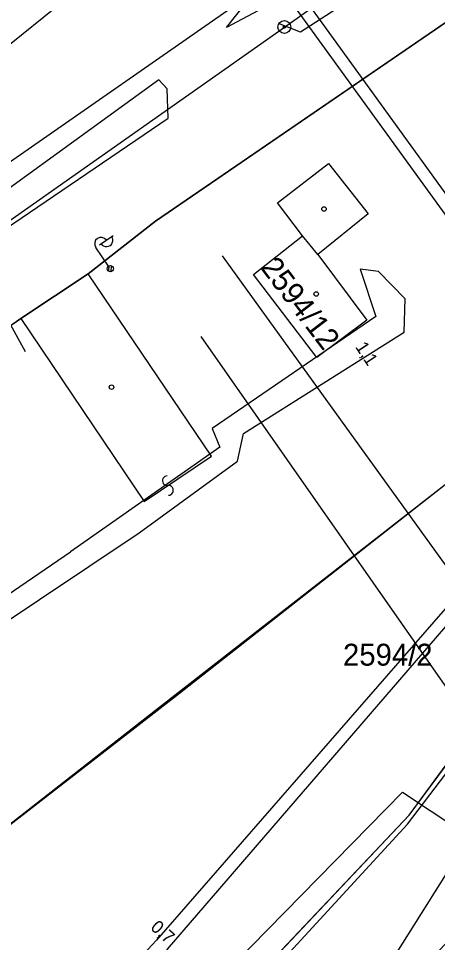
# Model space of a CAD drawing. Extents: x -469926 to -462499, y -1098642 to -1092733.
# Drawn here: x -463760.6 to -463728.1, y -1094256 to -1094184.3 of the extents above; entities that cross this region are included whole.
import ezdxf

# ---------------------------------------------------------------- set-up
doc = ezdxf.new("R2010")
doc.units = 0
for name, color, linetype in [('Vrstva 1', 7, 'Continuous'), ('Vrstva 10', 7, 'Continuous'), ('Vrstva 11', 7, 'Continuous'), ('Vrstva 24', 7, 'Continuous'), ('Vrstva 25', 7, 'Continuous'), ('Vrstva 29', 7, 'Continuous'), ('Vrstva 4', 7, 'Continuous'), ('Vrstva 42', 7, 'Continuous'), ('Vrstva 50', 7, 'Continuous'), ('Vrstva 51', 7, 'Continuous'), ('Vrstva 52', 7, 'Continuous'), ('Vrstva 54', 7, 'Continuous'), ('Vrstva 55', 7, 'Continuous'), ('Vrstva 6', 7, 'Continuous')]:
    doc.layers.add(name, color=color, linetype=linetype)

msp = doc.modelspace()

# ---------------------------------------------------------------- linework, layer by layer
at = {"layer": 'Vrstva 1'}
for p, q in [((-463593.64, -1094092.87), (-463750, -1094200)), ((-463740.01, -1094184.94), (-463712.74, -1094165.61)), ((-463740.01, -1094184.94), (-463712.74, -1094165.61)), ((-463741.86, -1094181.87), (-463799.85, -1094222.29)), ((-463801.32, -1094228.14), (-463740.01, -1094184.94)), ((-463740.54, -1094198.58), (-463736.58, -1094195.54)), ((-463740.54, -1094198.58), (-463736.58, -1094195.54)), ((-463736.58, -1094195.54), (-463733.52, -1094199.43)), ((-463736.58, -1094195.54), (-463733.52, -1094199.43)), ((-463738.61, -1094201.15), (-463740.54, -1094198.58)), ((-463738.61, -1094201.15), (-463740.54, -1094198.58)), ((-463733.52, -1094199.43), (-463737.42, -1094202.6)), ((-463733.52, -1094199.43), (-463737.42, -1094202.6)), ((-463750, -1094200), (-463755.23, -1094204.09)), ((-463750, -1094200), (-463755.23, -1094204.09)), ((-463742.41, -1094204.13), (-463738.61, -1094201.15)), ((-463742.41, -1094204.13), (-463738.61, -1094201.15)), ((-463737.42, -1094202.6), (-463733.6, -1094207.68)), ((-463737.42, -1094202.6), (-463733.6, -1094207.68)), ((-463755.23, -1094204.09), (-463760.47, -1094207.56)), ((-463755.23, -1094204.09), (-463760.47, -1094207.56)), ((-463737.5, -1094210.57), (-463742.41, -1094204.13)), ((-463737.5, -1094210.57), (-463742.41, -1094204.13)), ((-463709.95, -1094206.72), (-463750, -1094237.98)), ((-463709.95, -1094206.72), (-463750, -1094237.98)), ((-463760.47, -1094207.56), (-463798.15, -1094233.55)), ((-463733.6, -1094207.68), (-463737.5, -1094210.57)), ((-463733.6, -1094207.68), (-463737.5, -1094210.57)), ((-463730.33, -1094246.1), (-463718.96, -1094230.67)), ((-463730.33, -1094246.1), (-463718.96, -1094230.67)), ((-463750, -1094237.98), (-463785.14, -1094265.41)), ((-463747.92, -1094264.68), (-463730.33, -1094246.1)), ((-463747.92, -1094264.68), (-463730.33, -1094246.1))]:
    msp.add_line(p, q, dxfattribs=at)
msp.add_arc((-463968.604, -1094028.933), 331.237, 312.48242, 318.61125, dxfattribs=at)
msp.add_arc((-463968.604, -1094028.933), 331.237, 312.48242, 318.61125, dxfattribs=at)
at = {"layer": 'Vrstva 10'}
msp.add_lwpolyline([(-463730.343, -1094246.088), (-463730.24, -1094245.98), (-463719.08, -1094230.77), (-463704.24, -1094210.74), (-463710.06, -1094206.73), (-463748.14, -1094236.64), (-463785.23, -1094265.41), (-463781.64, -1094270.1), (-463808.9, -1094289.36), (-463821.04, -1094273.08), (-463843, -1094282.53), (-463855.98, -1094285.64), (-463849.53, -1094268.63)], dxfattribs=at)
at = {"layer": 'Vrstva 11'}
for points in [[(-463849.53, -1094268.63), (-463849.53, -1094268.63), (-463798.15, -1094233.55), (-463760.47, -1094207.56), (-463755.23, -1094204.09), (-463750, -1094200), (-463750, -1094200), (-463750, -1094200), (-463750, -1094200), (-463750, -1094200), (-463750, -1094200), (-463593.64, -1094092.87), (-463572.37, -1094078.4), (-463481.86, -1094015.94)], [(-463818.57, -1094329.67), (-463785.04, -1094300.17), (-463765.71, -1094282.25), (-463747.92, -1094264.68), (-463730.33, -1094246.1)]]:
    msp.add_lwpolyline(points, dxfattribs=at)
at = {"layer": 'Vrstva 24'}
for radius in [0.5, 0.5, 0.1, 0.1]:
    msp.add_circle((-463740.01, -1094184.94), radius, dxfattribs=at)
at = {"layer": 'Vrstva 25'}
msp.add_circle((-463737.54, -1094205.65), 0.175, dxfattribs=at)
msp.add_circle((-463737.54, -1094205.65), 0.175, dxfattribs=at)
at = {"layer": 'Vrstva 29'}
for centre in [(-463736.94, -1094199.06), (-463736.94, -1094199.06), (-463753.42, -1094212.88), (-463753.42, -1094212.88)]:
    msp.add_circle(centre, 0.175, dxfattribs=at)
at = {"layer": 'Vrstva 4'}
for p, q in [((-463737.42, -1094202.6), (-463738.61, -1094201.15)), ((-463737.42, -1094202.6), (-463738.61, -1094201.15)), ((-463745.66, -1094218.23), (-463755.23, -1094204.09)), ((-463745.66, -1094218.23), (-463755.23, -1094204.09)), ((-463760.47, -1094207.56), (-463750.89, -1094221.75)), ((-463760.47, -1094207.56), (-463750.89, -1094221.75)), ((-463750.89, -1094221.75), (-463745.66, -1094218.23)), ((-463750.89, -1094221.75), (-463745.66, -1094218.23))]:
    msp.add_line(p, q, dxfattribs=at)
at = {"layer": 'Vrstva 42'}
for p, q in [((-463758.413, -1094272.428), (-463730.848, -1094244.294)), ((-463758.413, -1094272.428), (-463730.848, -1094244.294)), ((-463730.848, -1094244.294), (-463719.242, -1094252.055)), ((-463730.848, -1094244.294), (-463719.242, -1094252.055))]:
    msp.add_line(p, q, dxfattribs=at)
at = {"layer": 'Vrstva 51'}
for p, q in [((-463760.087, -1094210.129), (-463761.992, -1094206.698)), ((-463760.087, -1094210.129), (-463761.992, -1094206.698)), ((-463738.132, -1094267.616), (-463724.501, -1094245.947)), ((-463738.132, -1094267.616), (-463724.501, -1094245.947))]:
    msp.add_line(p, q, dxfattribs=at)
for centre, radius, start, end in [((-463749.096, -1094220.139), 0.376, 90.34036, 276.65149), ((-463749.096, -1094220.139), 0.376, 90.34036, 276.65149), ((-463749.004, -1094220.887), 0.377, 269.66432, 97.32753), ((-463749.004, -1094220.887), 0.377, 269.66432, 97.32753)]:
    msp.add_arc(centre, radius, start, end, dxfattribs=at)
at = {"layer": 'Vrstva 52'}
msp.add_line((-463795.873, -1094214.05), (-463641.905, -1094090.227), dxfattribs=at)
at = {"layer": 'Vrstva 54'}
msp.add_lwpolyline([(-463754.059, -1094272.467), (-463730.452, -1094246.784), (-463706.99, -1094215.978)], dxfattribs=at)
msp.add_lwpolyline([(-463754.059, -1094272.467), (-463730.452, -1094246.784), (-463706.99, -1094215.978)], dxfattribs=at)
at = {"layer": 'Vrstva 55'}
for p, q in [((-463739.342, -1094183.188), (-463672.135, -1094276.138)), ((-463739.342, -1094183.188), (-463672.135, -1094276.138)), ((-463738.541, -1094182.619), (-463671.364, -1094275.557)), ((-463738.541, -1094182.619), (-463671.364, -1094275.557)), ((-463747.262, -1094198.041), (-463747.262, -1094198.041)), ((-463747.262, -1094198.041), (-463747.262, -1094198.041)), ((-463754.356, -1094201.841), (-463753.283, -1094201.106)), ((-463754.356, -1094201.841), (-463753.283, -1094201.106)), ((-463753.655, -1094203.483), (-463754.644, -1094202.039)), ((-463753.655, -1094203.483), (-463754.644, -1094202.039)), ((-463753.669, -1094203.885), (-463753.588, -1094203.452)), ((-463753.669, -1094203.885), (-463753.588, -1094203.452)), ((-463753.488, -1094203.937), (-463753.4, -1094203.466)), ((-463753.488, -1094203.937), (-463753.4, -1094203.466))]:
    msp.add_line(p, q, dxfattribs=at)
for points in [[(-463741.252, -1094183.246), (-463744.501, -1094184.981), (-463742.212, -1094182.047), (-463700.749, -1094151.734), (-463656.504, -1094120.286), (-463614.36, -1094090.427), (-463574.634, -1094063.296)], [(-463570.929, -1094069.082), (-463610.357, -1094095.975), (-463653.464, -1094125.643), (-463697.987, -1094156.488), (-463735.982, -1094183.562), (-463738.771, -1094185.33), (-463740.458, -1094184.672)], [(-463854.861, -1094264.541), (-463822.267, -1094242.25), (-463785.135, -1094216.549), (-463749.036, -1094192.003), (-463749.11, -1094189.743), (-463749.759, -1094189.043), (-463786.146, -1094215.429), (-463823.164, -1094240.714), (-463855.625, -1094262.77)], [(-463789.281, -1094248.291), (-463789.445, -1094249.889), (-463786.14, -1094247.495), (-463751.271, -1094224.187), (-463743.65, -1094218.624), (-463743.178, -1094216.486), (-463730.721, -1094208.607), (-463730.631, -1094206.038), (-463732.713, -1094203.908), (-463734.139, -1094203.716), (-463732.927, -1094207.397), (-463745.605, -1094216.08), (-463745.03, -1094217.538), (-463756.603, -1094225.67)], [(-463781.394, -1094287.564), (-463778.442, -1094286.972), (-463775.993, -1094285.148), (-463749.071, -1094256.498), (-463725.205, -1094228.815), (-463716.034, -1094215.285), (-463726.151, -1094228.483), (-463749.935, -1094255.794), (-463776.53, -1094284.4), (-463779.598, -1094286.832), (-463781.394, -1094287.564)], [(-463796.481, -1094259.367), (-463791.443, -1094255.594), (-463792.74, -1094253.543), (-463789.281, -1094248.291), (-463787.182, -1094246.549), (-463756.603, -1094225.67)]]:
    msp.add_lwpolyline(points, dxfattribs=at)
msp.add_circle((-463753.513, -1094203.689), 0.25, dxfattribs=at)
msp.add_circle((-463753.513, -1094203.689), 0.25, dxfattribs=at)
msp.add_circle((-463753.513, -1094203.689), 0.25, dxfattribs=at)
msp.add_circle((-463753.513, -1094203.689), 0.25, dxfattribs=at)
for centre, start, end in [((-463754.232, -1094201.757), 34.44028, 214.44028), ((-463754.232, -1094201.757), 34.44028, 214.44028), ((-463753.816, -1094201.479), 213.73771, 35.14286), ((-463753.816, -1094201.479), 213.73771, 35.14286)]:
    msp.add_arc(centre, 0.5, start, end, dxfattribs=at)
at = {"layer": 'Vrstva 6'}
for p, q in [((-463744.833, -1094202.694), (-463654.414, -1094328.07)), ((-463744.833, -1094202.694), (-463654.414, -1094328.07)), ((-463746.5, -1094208.962), (-463671.081, -1094316.786)), ((-463746.5, -1094208.962), (-463671.081, -1094316.786))]:
    msp.add_line(p, q, dxfattribs=at)

# ---------------------------------------------------------------- texts
at = {"layer": 'Vrstva 50'}
msp.add_text('2594/12', height=1.7, rotation=307.332, dxfattribs=at).set_placement((-463741.933, -1094203.602))
msp.add_text('2594/12', height=1.7, rotation=307.332, dxfattribs=at).set_placement((-463741.933, -1094203.602))
msp.add_text('2594/2', height=1.7, dxfattribs=at).set_placement((-463735.462, -1094234.49))
msp.add_text('2594/2', height=1.7, dxfattribs=at).set_placement((-463735.462, -1094234.49))
at = {"layer": 'Vrstva 55'}
for s, rotation, p in [('1,1', 303.47308, (-463734.546, -1094209.759)), ('1,1', 303.47308, (-463734.546, -1094209.759)), ('0,7', 318.00591, (-463750.466, -1094254.889)), ('0,7', 318.00591, (-463750.466, -1094254.889))]:
    msp.add_text(s, height=1, rotation=rotation, dxfattribs=at).set_placement(p)

doc.saveas('drawing.dxf')
